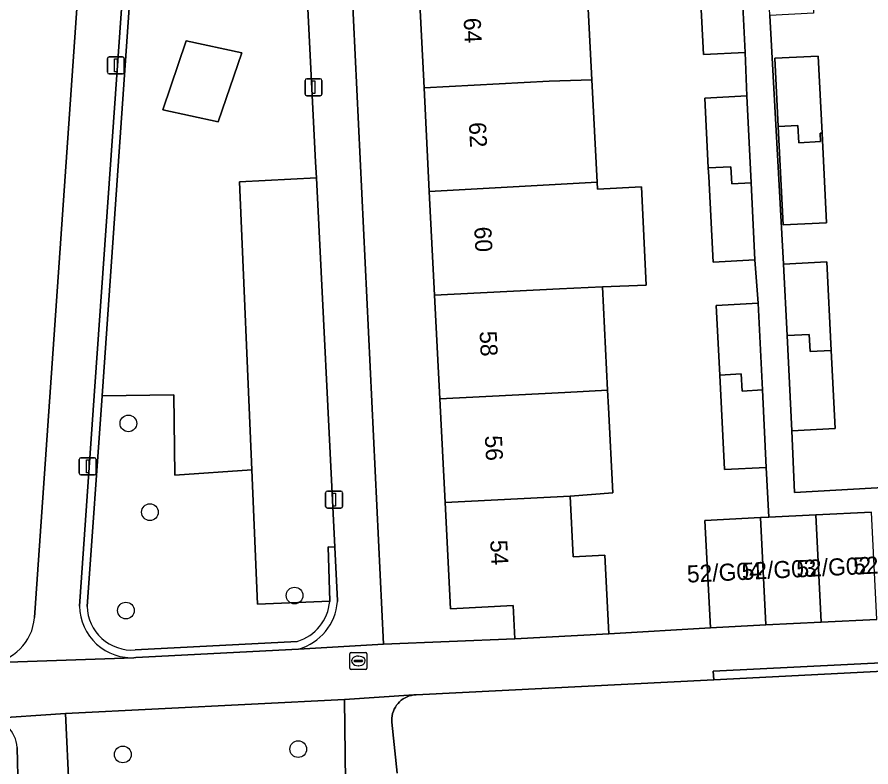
# Model space of a CAD drawing. Extents: x 161084 to 161928, y 385354 to 386522.
# Drawn here: x 161667 to 161717, y 386262 to 386305.9 of the extents above; entities that cross this region are included whole.
import ezdxf

# ---------------------------------------------------------------- set-up
doc = ezdxf.new("R2010")
doc.units = 0
for name, color, linetype in [('IMGEO_Boom', 7, 'Continuous'), ('IMGEO_Brandkraan', 7, 'Continuous'), ('IMGEO_Erf', 7, 'Continuous'), ('IMGEO_Groenvoorziening', 7, 'Continuous'), ('IMGEO_Haag', 7, 'Continuous'), ('IMGEO_Lichtmast', 7, 'Continuous'), ('IMGEO_Muur', 7, 'Continuous'), ('IMGEO_Pand', 7, 'Continuous'), ('IMGEO_Pand_nummerreeks', 7, 'Continuous'), ('IMGEO_Parkeervlak_open', 7, 'Continuous'), ('IMGEO_Voetpad_open', 7, 'Continuous')]:
    doc.layers.add(name, color=color, linetype=linetype)

msp = doc.modelspace()

# ---------------------------------------------------------------- linework, layer by layer
at = {"layer": 'IMGEO_Boom'}
for centre in [(161673.491, 386282.089), (161674.755, 386276.891), (161683.226, 386272.012), (161673.35, 386271.131), (161683.44, 386263.02), (161673.168, 386262.708)]:
    msp.add_circle(centre, 0.489, dxfattribs=at)
at = {"layer": 'IMGEO_Brandkraan'}
for p, q in [((161686.461, 386267.756), (161686.461, 386268.608)), ((161686.536, 386268.682), (161687.388, 386268.682)), ((161686.949, 386268.462), (161686.974, 386268.462)), ((161687.462, 386268.608), (161687.462, 386267.756)), ((161686.72, 386268.176), (161686.72, 386268.188)), ((161687.158, 386268.139), (161686.76, 386268.139)), ((161686.763, 386268.225), (161687.161, 386268.225)), ((161686.972, 386267.902), (161686.947, 386267.902)), ((161687.204, 386268.188), (161687.204, 386268.176)), ((161687.388, 386267.682), (161686.536, 386267.682))]:
    msp.add_line(p, q, dxfattribs=at)
for points in [[(161686.461, 386267.756), (161686.461, 386268.608)], [(161686.536, 386268.682), (161687.388, 386268.682)], [(161687.462, 386268.608), (161687.462, 386267.756)], [(161687.388, 386267.682), (161686.536, 386267.682)]]:
    msp.add_lwpolyline(points, dxfattribs=at)
for centre, radius, start, end in [((161686.538, 386268.606), 0.0765, 91.552, 178.448), ((161686.538, 386268.606), 0.0765, 91.552, 178.448), ((161687.386, 386268.606), 0.0765, 1.552, 88.448), ((161687.386, 386268.606), 0.0765, 1.552, 88.448), ((161686.76, 386268.185), 0.0403, 85.8775, 175.7526), ((161686.757, 386268.175), 0.0366, 178.938, 274.7102), ((161687.161, 386268.182), 0.043, 264.8664, 352.4533), ((161687.165, 386268.187), 0.0386, 1.7309, 96.639), ((161686.538, 386267.758), 0.0765, 181.552, 268.448), ((161686.538, 386267.758), 0.0765, 181.552, 268.448), ((161687.386, 386267.758), 0.0765, 271.552, 358.448), ((161687.386, 386267.758), 0.0765, 271.552, 358.448)]:
    msp.add_arc(centre, radius, start, end, dxfattribs=at)
for centre, major_axis, ratio, start_param, end_param in [((161686.948, 386268.182), (-0.387, 0.002), 0.722429, 4.712389, 7.853982), ((161686.973, 386268.182), (-0.39, 0.002), 0.717154, 1.570796, 4.712389)]:
    msp.add_ellipse(centre, major_axis=major_axis, ratio=ratio, start_param=start_param, end_param=end_param, dxfattribs=at)
at = {"layer": 'IMGEO_Erf'}
for points in [[(161732.689, 386321.376), (161710.354, 386320.219), (161710.579, 386315.729), (161713.119, 386315.856), (161713.389, 386310.475), (161713.608, 386306.095), (161711.068, 386305.968), (161711.86, 386291.415), (161714.4, 386291.542), (161714.659, 386286.364), (161714.889, 386281.781), (161712.349, 386281.654), (161712.5, 386278.044), (161721.841, 386278.563)], [(161708.123, 386284.919), (161707.919, 386288.994), (161710.371, 386289.117), (161710.185, 386291.655), (161707.732, 386291.532), (161707.481, 386296.549), (161707.456, 386297.048), (161707.251, 386301.136), (161709.703, 386301.259), (161709.619, 386303.803), (161707.166, 386303.68), (161706.901, 386308.981), (161706.685, 386313.284), (161709.137, 386313.407), (161708.8, 386320.138), (161695.46, 386319.447), (161688.166, 386319.069)], [(161667.99, 386270.716), (161671.069, 386315.105)], [(161686.28, 386313.823), (161688.439, 386269.161), (161696.132, 386269.481), (161696.033, 386271.426), (161692.358, 386271.239), (161692.042, 386277.451), (161691.733, 386283.523), (161691.424, 386289.595), (161691.115, 386295.668), (161690.806, 386301.74), (161690.497, 386307.812)], [(161700.325, 386308.267), (161700.634, 386302.202), (161700.939, 386296.215), (161700.961, 386295.79), (161703.547, 386295.939), (161703.82, 386290.18), (161701.25, 386290.089), (161701.558, 386284.04), (161701.61, 386283.025), (161701.865, 386278.031), (161699.364, 386277.824), (161699.544, 386274.271), (161701.398, 386274.365), (161701.632, 386269.761), (161707.577, 386270.128), (161707.261, 386276.406), (161710.509, 386276.57), (161710.996, 386276.594), (161710.853, 386279.513), (161708.4, 386279.39), (161708.123, 386284.919)]]:
    msp.add_lwpolyline(points, dxfattribs=at)
msp.add_lwpolyline([(161711.549, 386299.46), (161711.348, 386303.464), (161713.888, 386303.591), (161714.115, 386299.075), (161714.377, 386293.83), (161711.837, 386293.703)], close=True, dxfattribs=at)
msp.add_arc((161665.146, 386270.911), 2.851, 273.1584, 356.0688, dxfattribs=at)
at = {"layer": 'IMGEO_Groenvoorziening'}
for points in [[(161673.7, 386315.04), (161673.246, 386308.586), (161671.497, 386283.704), (161670.631, 386271.391)], [(161671.081, 386271.379), (161671.948, 386283.709), (161673.723, 386308.958)], [(161680.715, 386279.374), (161676.209, 386279.061), (161676.161, 386283.762), (161671.948, 386283.709), (161671.081, 386271.379)], [(161685.285, 386271.662), (161685.284, 386271.687), (161681.047, 386271.509), (161680.715, 386279.374)], [(161685.736, 386271.655), (161685.733, 386271.706), (161685.577, 386274.851), (161685.197, 386274.856), (161685.284, 386271.687), (161685.285, 386271.662)], [(161683.384, 386269.327), (161673.899, 386268.828)], [(161673.899, 386268.828), (161683.384, 386269.327)], [(161673.928, 386268.379), (161683.46, 386268.88)], [(161686.145, 386265.929), (161669.804, 386265.115), (161670.031, 386260.545)], [(161686.214, 386261.102), (161686.145, 386265.929)]]:
    msp.add_lwpolyline(points, dxfattribs=at)
for points in [[(161684.5, 386296.457), (161684.454, 386297.377), (161683.772, 386311.08), (161683.576, 386311.033), (161683.319, 386311.131), (161677.451, 386313.358), (161673.723, 386308.958), (161671.948, 386283.709), (161676.161, 386283.762), (161676.209, 386279.061), (161680.715, 386279.374), (161680.005, 386296.234)], [(161678.754, 386299.737), (161680.129, 386303.775), (161676.884, 386304.483), (161675.51, 386300.445)], [(161680.129, 386303.775), (161678.754, 386299.737), (161675.51, 386300.445), (161676.884, 386304.483)], [(161684.5, 386296.457), (161680.005, 386296.234), (161680.715, 386279.374), (161681.047, 386271.509), (161685.284, 386271.687), (161685.197, 386274.856), (161685.577, 386274.851)]]:
    msp.add_lwpolyline(points, close=True, dxfattribs=at)
for centre, radius, start, end in [((161673.698, 386271.437), 3.067, 180.8653, 274.3076), ((161673.698, 386271.438), 2.618, 181.2969, 274.3971), ((161673.698, 386271.438), 2.618, 181.2969, 274.3971), ((161682.61, 386271.898), 2.685, 286.7509, 354.9488), ((161682.61, 386271.898), 2.685, 286.7509, 354.9488), ((161682.608, 386271.9), 3.138, 285.7567, 355.5275)]:
    msp.add_arc(centre, radius, start, end, dxfattribs=at)
at = {"layer": 'IMGEO_Haag'}
for points in [[(161673.7, 386315.04), (161673.246, 386308.586), (161671.497, 386283.704), (161670.631, 386271.391)], [(161671.081, 386271.379), (161671.948, 386283.709), (161673.723, 386308.958), (161674.151, 386315.042)], [(161685.577, 386274.851), (161685.197, 386274.856), (161685.284, 386271.687), (161685.285, 386271.662)], [(161685.736, 386271.655), (161685.733, 386271.706), (161685.577, 386274.851)], [(161683.384, 386269.327), (161673.899, 386268.828)], [(161673.928, 386268.379), (161683.46, 386268.88)]]:
    msp.add_lwpolyline(points, dxfattribs=at)
for centre, radius, start, end in [((161673.698, 386271.437), 3.067, 180.8653, 274.3076), ((161673.698, 386271.438), 2.618, 181.2969, 274.3971), ((161682.61, 386271.898), 2.685, 286.7509, 354.9488), ((161682.608, 386271.9), 3.138, 285.7567, 355.5275)]:
    msp.add_arc(centre, radius, start, end, dxfattribs=at)
at = {"layer": 'IMGEO_Lichtmast'}
for p, q in [((161672.261, 386302.645), (161672.261, 386303.445)), ((161672.261, 386303.445), (161672.261, 386302.645)), ((161672.361, 386303.545), (161673.151, 386303.545)), ((161673.151, 386303.545), (161672.361, 386303.545)), ((161673.251, 386303.445), (161673.251, 386302.645)), ((161673.251, 386302.645), (161673.251, 386303.445)), ((161673.151, 386302.545), (161672.361, 386302.545)), ((161672.361, 386302.545), (161673.151, 386302.545)), ((161683.841, 386301.365), (161683.841, 386302.165)), ((161683.841, 386302.165), (161683.841, 386301.365)), ((161683.941, 386302.265), (161684.731, 386302.265)), ((161684.731, 386302.265), (161683.941, 386302.265)), ((161684.831, 386302.165), (161684.831, 386301.365)), ((161684.831, 386301.365), (161684.831, 386302.165)), ((161684.731, 386301.265), (161683.941, 386301.265)), ((161683.941, 386301.265), (161684.731, 386301.265)), ((161670.611, 386279.173), (161670.611, 386279.973)), ((161670.611, 386279.973), (161670.611, 386279.173)), ((161670.711, 386280.073), (161671.501, 386280.073)), ((161671.501, 386280.073), (161670.711, 386280.073)), ((161671.601, 386279.973), (161671.601, 386279.173)), ((161671.601, 386279.173), (161671.601, 386279.973)), ((161671.501, 386279.073), (161670.711, 386279.073)), ((161670.711, 386279.073), (161671.501, 386279.073)), ((161685.044, 386277.226), (161685.044, 386278.026)), ((161685.044, 386278.026), (161685.044, 386277.226)), ((161685.144, 386278.126), (161685.934, 386278.126)), ((161685.934, 386278.126), (161685.144, 386278.126)), ((161686.034, 386278.026), (161686.034, 386277.226)), ((161686.034, 386277.226), (161686.034, 386278.026)), ((161685.934, 386277.126), (161685.144, 386277.126)), ((161685.144, 386277.126), (161685.934, 386277.126))]:
    msp.add_line(p, q, dxfattribs=at)
for points in [[(161672.681, 386303.42), (161672.831, 386303.42), (161672.831, 386302.67), (161672.681, 386302.67), (161672.681, 386303.42)], [(161684.261, 386302.14), (161684.411, 386302.14), (161684.411, 386301.39), (161684.261, 386301.39), (161684.261, 386302.14)], [(161671.031, 386279.948), (161671.181, 386279.948), (161671.181, 386279.198), (161671.031, 386279.198), (161671.031, 386279.948)], [(161685.464, 386278.001), (161685.614, 386278.001), (161685.614, 386277.251), (161685.464, 386277.251), (161685.464, 386278.001)]]:
    msp.add_lwpolyline(points, dxfattribs=at)
for centre, start, end in [((161672.361, 386303.445), 90, 180), ((161672.361, 386303.445), 90, 180), ((161673.151, 386303.445), 0, 90), ((161673.151, 386303.445), 360, 90), ((161672.361, 386302.645), 180, 270), ((161672.361, 386302.645), 180, 270), ((161673.151, 386302.645), 270, 0), ((161673.151, 386302.645), 270, 0), ((161683.941, 386302.165), 90, 180), ((161683.941, 386302.165), 90, 180), ((161684.731, 386302.165), 0, 90), ((161684.731, 386302.165), 360, 90), ((161683.941, 386301.365), 180, 270), ((161683.941, 386301.365), 180, 270), ((161684.731, 386301.365), 270, 0), ((161684.731, 386301.365), 270, 0), ((161670.711, 386279.973), 90, 180), ((161670.711, 386279.973), 90, 180), ((161671.501, 386279.973), 0, 90), ((161671.501, 386279.973), 360, 90), ((161670.711, 386279.173), 180, 270), ((161670.711, 386279.173), 180, 270), ((161671.501, 386279.173), 270, 0), ((161671.501, 386279.173), 270, 0), ((161685.144, 386278.026), 90, 180), ((161685.144, 386278.026), 90, 180), ((161685.934, 386278.026), 0, 90), ((161685.934, 386278.026), 360, 90), ((161685.144, 386277.226), 180, 270), ((161685.144, 386277.226), 180, 270), ((161685.934, 386277.226), 270, 0), ((161685.934, 386277.226), 270, 0)]:
    msp.add_arc(centre, 0.1, start, end, dxfattribs=at)
at = {"layer": 'IMGEO_Muur'}
msp.add_lwpolyline([(161701.632, 386269.761), (161707.577, 386270.128)], dxfattribs=at)
at = {"layer": 'IMGEO_Pand'}
for points in [[(161708.22, 386308.046), (161708.17, 386309.045), (161706.901, 386308.981), (161707.166, 386303.68), (161709.619, 386303.803), (161709.403, 386308.106)], [(161700.325, 386308.267), (161690.497, 386307.812), (161690.806, 386301.74), (161698.129, 386302.113), (161700.634, 386302.202)], [(161714.115, 386299.075), (161713.888, 386303.591), (161711.348, 386303.464), (161711.549, 386299.46), (161712.707, 386299.518), (161712.757, 386298.519), (161714.027, 386298.583), (161714.002, 386299.083)], [(161700.634, 386302.202), (161698.129, 386302.113), (161690.806, 386301.74), (161691.115, 386295.668), (161700.939, 386296.215)], [(161709.958, 386296.173), (161709.703, 386301.259), (161707.251, 386301.136), (161707.456, 386297.048), (161708.777, 386297.115), (161708.827, 386296.116)], [(161714.002, 386299.083), (161714.027, 386298.583), (161712.757, 386298.519), (161712.707, 386299.518), (161711.549, 386299.46), (161711.837, 386293.703), (161714.377, 386293.83), (161714.115, 386299.075)], [(161708.827, 386296.116), (161708.777, 386297.115), (161707.456, 386297.048), (161707.481, 386296.549), (161707.732, 386291.532), (161710.185, 386291.655), (161709.958, 386296.173)], [(161700.961, 386295.79), (161700.939, 386296.215), (161691.115, 386295.668), (161691.424, 386289.595), (161698.747, 386289.968), (161701.25, 386290.089), (161703.82, 386290.18), (161703.547, 386295.939)], [(161714.659, 386286.364), (161714.4, 386291.542), (161711.86, 386291.415), (161712.069, 386287.236), (161713.369, 386287.301), (161713.419, 386286.302)], [(161691.424, 386289.595), (161691.733, 386283.523), (161699.055, 386283.896), (161701.558, 386284.04), (161701.25, 386290.089), (161698.747, 386289.968)], [(161710.626, 386284.044), (161710.371, 386289.117), (161707.919, 386288.994), (161708.123, 386284.919), (161709.386, 386284.983), (161709.436, 386283.984)], [(161713.419, 386286.302), (161713.369, 386287.301), (161712.069, 386287.236), (161712.349, 386281.654), (161714.889, 386281.781), (161714.659, 386286.364)], [(161709.436, 386283.984), (161709.386, 386284.983), (161708.123, 386284.919), (161708.4, 386279.39), (161710.853, 386279.513), (161710.626, 386284.044)], [(161699.364, 386277.824), (161701.865, 386278.031), (161701.61, 386283.025), (161701.558, 386284.04), (161699.055, 386283.896), (161691.733, 386283.523), (161692.042, 386277.451)], [(161701.632, 386269.761), (161701.398, 386274.365), (161699.544, 386274.271), (161699.364, 386277.824), (161692.042, 386277.451), (161692.358, 386271.239), (161696.033, 386271.426), (161696.132, 386269.481)], [(161717.322, 386270.618), (161717.006, 386276.897), (161713.758, 386276.733), (161714.074, 386270.455)], [(161710.825, 386270.291), (161710.509, 386276.57), (161707.261, 386276.406), (161707.577, 386270.128)], [(161713.758, 386276.733), (161710.996, 386276.594), (161710.509, 386276.57), (161710.825, 386270.291), (161714.074, 386270.455)]]:
    msp.add_lwpolyline(points, close=True, dxfattribs=at)
at = {"layer": 'IMGEO_Parkeervlak_open'}
for points in [[(161720.747, 386267.737), (161707.77, 386267.083), (161690.34, 386266.205), (161690.207, 386266.192), (161690.075, 386266.168), (161689.946, 386266.132), (161689.82, 386266.084), (161689.7, 386266.026), (161689.585, 386265.956), (161689.477, 386265.877), (161689.376, 386265.789), (161689.284, 386265.692), (161689.2, 386265.587), (161689.127, 386265.475), (161689.063, 386265.357), (161689.011, 386265.233), (161688.969, 386265.106), (161688.939, 386264.975), (161688.921, 386264.842), (161688.915, 386264.709), (161688.92, 386264.591), (161689.225, 386261.613)], [(161667.036, 386260.622), (161666.974, 386263.109)]]:
    msp.add_lwpolyline(points, dxfattribs=at)
msp.add_arc((161665.22, 386263.039), 1.755, 2.2732, 91.7919, dxfattribs=at)
at = {"layer": 'IMGEO_Voetpad_open'}
for points in [[(161721.841, 386278.563), (161712.5, 386278.044), (161712.349, 386281.654), (161712.069, 386287.236), (161711.86, 386291.415), (161711.068, 386305.968), (161710.799, 386311.346), (161710.579, 386315.729), (161710.354, 386320.219), (161708.8, 386320.138), (161709.137, 386313.407), (161709.403, 386308.106), (161709.619, 386303.803), (161709.703, 386301.259), (161709.958, 386296.173), (161710.185, 386291.655), (161710.371, 386289.117), (161710.626, 386284.044), (161710.853, 386279.513), (161710.996, 386276.594), (161713.758, 386276.733), (161717.006, 386276.897)], [(161683.522, 386316.088), (161683.772, 386311.08), (161684.454, 386297.377), (161684.5, 386296.457), (161685.577, 386274.851), (161685.733, 386271.706), (161685.736, 386271.655)], [(161671.069, 386315.105), (161667.99, 386270.716)], [(161683.46, 386268.88), (161688.439, 386269.161), (161686.28, 386313.823)], [(161670.631, 386271.391), (161671.497, 386283.704), (161673.246, 386308.586)], [(161717.322, 386270.618), (161714.074, 386270.455), (161710.825, 386270.291), (161707.577, 386270.128), (161701.632, 386269.761), (161696.132, 386269.481), (161688.439, 386269.161), (161683.46, 386268.88), (161673.928, 386268.379), (161673.82, 386268.361), (161665.303, 386268.065), (161665.165, 386264.794), (161669.804, 386265.115), (161686.145, 386265.929), (161690.207, 386266.192), (161690.34, 386266.205), (161707.77, 386267.083), (161707.744, 386267.582), (161720.721, 386268.236)], [(161665.303, 386268.065), (161673.82, 386268.361), (161673.928, 386268.379)], [(161688.92, 386264.591), (161688.915, 386264.709), (161688.921, 386264.842), (161688.939, 386264.975), (161688.969, 386265.106), (161689.011, 386265.233), (161689.063, 386265.357), (161689.127, 386265.475), (161689.2, 386265.587), (161689.284, 386265.692), (161689.376, 386265.789), (161689.477, 386265.877), (161689.585, 386265.956), (161689.7, 386266.026), (161689.82, 386266.084), (161689.946, 386266.132), (161690.075, 386266.168), (161690.207, 386266.192), (161686.145, 386265.929), (161686.214, 386261.102)], [(161670.031, 386260.545), (161669.804, 386265.115), (161665.165, 386264.794)], [(161689.225, 386261.613), (161688.92, 386264.591)], [(161666.974, 386263.109), (161667.036, 386260.622)]]:
    msp.add_lwpolyline(points, dxfattribs=at)
msp.add_lwpolyline([(161720.747, 386267.737), (161720.721, 386268.236), (161707.744, 386267.582), (161707.77, 386267.083)], close=True, dxfattribs=at)
for centre, radius, start, end in [((161673.698, 386271.437), 3.067, 180.8653, 274.3076), ((161682.608, 386271.9), 3.138, 285.7567, 355.5275), ((161665.146, 386270.911), 2.851, 273.1584, 356.0688), ((161665.22, 386263.039), 1.755, 2.2732, 91.7919)]:
    msp.add_arc(centre, radius, start, end, dxfattribs=at)

# ---------------------------------------------------------------- texts
at = {"layer": 'IMGEO_Pand_nummerreeks'}
for s, rotation, p in [('64', 272.9104, (161693.122, 386305.808)), ('62', 272.9129, (161693.433, 386299.699)), ('60', 272.9104, (161693.745, 386293.581)), ('58', 272.9129, (161694.056, 386287.469)), ('56', 272.9129, (161694.366, 386281.36)), ('54', 272.9129, (161694.677, 386275.248)), ('52/G02', 2.7544, (161712.637, 386273.073)), ('52/G01', 2.7544, (161715.961, 386273.233)), ('52/G04', 2.7544, (161706.227, 386272.765)), ('52/G03', 2.7559, (161709.435, 386272.919))]:
    msp.add_text(s, height=1, rotation=rotation, dxfattribs=at).set_placement(p)

doc.saveas('drawing.dxf')
